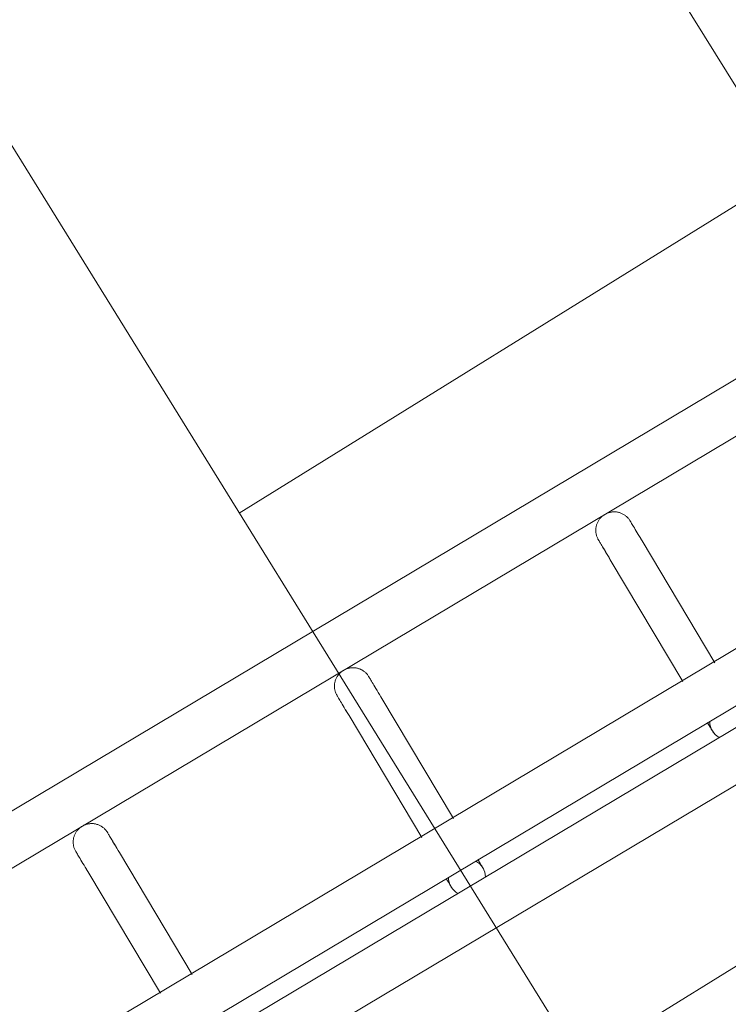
# Model space of a CAD drawing. Header units: metres. Extents: x 127444 to 127966, y 464485 to 464708.
# Tile 279 of 425: x 127923.043 to 127923.158, y 464649.442 to 464649.602. Entities that reach past the tile are written whole.
import ezdxf

# ---------------------------------------------------------------- set-up
doc = ezdxf.new("R2010")
doc.units = ezdxf.units.M
for name, color, linetype, lineweight in [('A-FLOR-HRAL', 11, 'Continuous', 9), ('B-WE-VH-VERHARDING_BETONSTRAATSTEEN-A-200', 8, 'Continuous', 9), ('S-BEAM', 12, 'Continuous', 9)]:
    doc.layers.add(name, color=color, linetype=linetype, lineweight=lineweight)

# ---------------------------------------------------------------- blocks, each defined once
blk = doc.blocks.new('34_22_B_BNP_Hekwerk_Integra_Schuin - Integra_Schuin_1000-4876941--2_00_00')
at = {"layer": 'A-FLOR-HRAL'}
for p, q in [((2736.98, 47.13), (-1956.09, 47.13)), ((-1956.09, 39.13), (2736.98, 39.13)), ((2736.97, 9.5), (-1956.09, 9.5)), ((-1956.09, 1.5), (2736.97, 1.5)), ((2736.97, -1.5), (-1956.09, -1.5)), ((-1956.09, -9.5), (2736.97, -9.5))]:
    blk.add_line(p, q, dxfattribs=at)
at = {"layer": 'S-BEAM'}
for p, q in [((-1347.02, 32.34), (-1347.02, 9.31)), ((-1347.02, 32.34), (-1347.02, 9.31)), ((-1347.02, 32.34), (-1347.02, 9.31)), ((-1347.02, 32.34), (-1347.02, 9.32)), ((-1341.02, 9.31), (-1341.02, 32.34)), ((-1341.02, 9.31), (-1341.02, 32.34)), ((-1341.02, 9.31), (-1341.02, 32.34)), ((-1341.02, 9.32), (-1341.02, 32.34)), ((-1297.62, 32.34), (-1297.62, 9.31)), ((-1297.62, 32.34), (-1297.62, 9.31)), ((-1297.62, 32.34), (-1297.62, 9.31)), ((-1297.62, 32.34), (-1297.62, 9.31)), ((-1291.62, 9.31), (-1291.62, 32.34)), ((-1291.62, 9.31), (-1291.62, 32.34)), ((-1291.62, 9.31), (-1291.62, 32.34)), ((-1291.62, 9.31), (-1291.62, 32.34)), ((-1248.22, 32.34), (-1248.22, 9.3)), ((-1248.22, 32.34), (-1248.22, 9.3)), ((-1248.22, 32.34), (-1248.22, 9.3)), ((-1248.22, 32.34), (-1248.22, 9.31)), ((-1242.22, 9.3), (-1242.22, 32.34)), ((-1242.22, 9.3), (-1242.22, 32.34)), ((-1242.22, 9.3), (-1242.22, 32.34)), ((-1242.22, 9.31), (-1242.22, 32.34))]:
    blk.add_line(p, q, dxfattribs=at)
at = {"layer": 'S-BEAM', "flags": 128}
for points in [[(-1347.02, 36.13), (-1347.02, 36.25), (-1347.01, 36.36), (-1347, 36.48), (-1346.98, 36.6), (-1346.96, 36.72), (-1346.94, 36.84), (-1346.91, 36.95), (-1346.87, 37.07), (-1346.83, 37.18), (-1346.79, 37.29), (-1346.74, 37.4), (-1346.68, 37.51), (-1346.63, 37.62), (-1346.56, 37.72), (-1346.5, 37.82), (-1346.43, 37.92), (-1346.35, 38.01), (-1346.28, 38.1), (-1346.2, 38.19), (-1346.11, 38.28), (-1346.02, 38.36), (-1345.93, 38.44), (-1345.84, 38.51), (-1345.74, 38.58), (-1345.64, 38.65), (-1345.54, 38.71), (-1345.44, 38.77), (-1345.33, 38.83), (-1345.22, 38.88), (-1345.11, 38.92), (-1345, 38.96), (-1344.88, 39), (-1344.77, 39.03), (-1344.65, 39.06), (-1344.53, 39.08), (-1344.41, 39.1), (-1344.29, 39.11), (-1344.17, 39.12), (-1344.05, 39.12), (-1343.93, 39.12), (-1343.81, 39.12), (-1343.7, 39.11), (-1343.58, 39.09), (-1343.46, 39.07), (-1343.34, 39.05), (-1343.22, 39.02), (-1343.11, 38.98), (-1343, 38.94), (-1342.88, 38.9), (-1342.77, 38.85), (-1342.67, 38.8), (-1342.56, 38.74), (-1342.46, 38.68), (-1342.36, 38.62), (-1342.26, 38.55), (-1342.16, 38.48), (-1342.07, 38.4), (-1341.98, 38.32), (-1341.89, 38.24), (-1341.81, 38.15), (-1341.73, 38.06), (-1341.66, 37.97), (-1341.58, 37.87), (-1341.52, 37.77), (-1341.45, 37.67), (-1341.39, 37.57), (-1341.34, 37.46), (-1341.28, 37.35), (-1341.24, 37.24), (-1341.2, 37.13), (-1341.16, 37.02), (-1341.12, 36.9), (-1341.1, 36.78), (-1341.07, 36.67), (-1341.05, 36.55), (-1341.04, 36.43), (-1341.03, 36.31), (-1341.02, 36.19), (-1341.02, 36.13)], [(-1346.98, 36.6), (-1346.96, 36.72), (-1346.94, 36.84), (-1346.91, 36.95), (-1346.87, 37.07), (-1346.83, 37.18), (-1346.79, 37.29), (-1346.74, 37.4), (-1346.68, 37.51), (-1346.63, 37.62), (-1346.56, 37.72), (-1346.5, 37.82), (-1346.43, 37.92), (-1346.35, 38.01), (-1346.28, 38.1), (-1346.2, 38.19), (-1346.11, 38.28), (-1346.02, 38.36), (-1345.93, 38.44), (-1345.84, 38.51), (-1345.74, 38.58), (-1345.64, 38.65), (-1345.54, 38.71), (-1345.44, 38.77), (-1345.33, 38.83), (-1345.22, 38.88), (-1345.11, 38.92), (-1345, 38.96), (-1344.88, 39), (-1344.77, 39.03), (-1344.65, 39.06), (-1344.53, 39.08), (-1344.41, 39.1), (-1344.29, 39.11), (-1344.17, 39.12), (-1344.05, 39.12), (-1343.93, 39.12), (-1343.81, 39.12), (-1343.7, 39.11), (-1343.58, 39.09), (-1343.46, 39.07), (-1343.34, 39.05), (-1343.22, 39.02), (-1343.11, 38.98), (-1343, 38.94), (-1342.88, 38.9), (-1342.77, 38.85), (-1342.67, 38.8), (-1342.56, 38.74), (-1342.46, 38.68), (-1342.36, 38.62), (-1342.26, 38.55), (-1342.16, 38.48), (-1342.07, 38.4), (-1341.98, 38.32), (-1341.89, 38.24), (-1341.81, 38.15), (-1341.73, 38.06), (-1341.66, 37.97), (-1341.58, 37.87), (-1341.52, 37.77), (-1341.45, 37.67), (-1341.39, 37.57), (-1341.34, 37.46), (-1341.28, 37.35), (-1341.24, 37.24), (-1341.2, 37.13), (-1341.16, 37.02), (-1341.12, 36.9), (-1341.1, 36.78), (-1341.07, 36.67), (-1341.05, 36.55), (-1341.04, 36.43), (-1341.03, 36.31), (-1341.02, 36.19), (-1341.02, 36.13)], [(-1297.62, 36.13), (-1297.62, 36.25), (-1297.61, 36.36), (-1297.6, 36.48), (-1297.58, 36.6), (-1297.56, 36.72), (-1297.54, 36.84), (-1297.51, 36.95), (-1297.47, 37.07), (-1297.43, 37.18), (-1297.39, 37.29), (-1297.34, 37.4), (-1297.28, 37.51), (-1297.23, 37.62), (-1297.16, 37.72), (-1297.1, 37.82), (-1297.03, 37.92), (-1296.96, 38.01), (-1296.88, 38.1), (-1296.8, 38.19), (-1296.71, 38.28), (-1296.63, 38.36), (-1296.53, 38.44), (-1296.44, 38.51), (-1296.34, 38.58), (-1296.24, 38.65), (-1296.14, 38.71), (-1296.04, 38.77), (-1295.93, 38.83), (-1295.82, 38.88), (-1295.71, 38.92), (-1295.6, 38.96)], [(-1297.58, 36.6), (-1297.56, 36.72), (-1297.54, 36.84), (-1297.51, 36.95), (-1297.47, 37.07), (-1297.43, 37.18), (-1297.39, 37.29), (-1297.34, 37.4), (-1297.28, 37.51), (-1297.23, 37.62), (-1297.16, 37.72), (-1297.1, 37.82), (-1297.03, 37.92), (-1296.96, 38.01), (-1296.88, 38.1), (-1296.8, 38.19), (-1296.71, 38.28), (-1296.63, 38.36), (-1296.53, 38.44), (-1296.44, 38.51), (-1296.34, 38.58), (-1296.24, 38.65), (-1296.14, 38.71), (-1296.04, 38.77), (-1295.93, 38.83), (-1295.82, 38.88), (-1295.71, 38.92), (-1295.6, 38.96)], [(-1295.6, 38.96), (-1295.48, 39), (-1295.37, 39.03), (-1295.25, 39.06), (-1295.13, 39.08), (-1295.01, 39.1), (-1294.89, 39.11), (-1294.78, 39.12), (-1294.66, 39.12), (-1294.54, 39.12), (-1294.42, 39.12), (-1294.3, 39.11), (-1294.18, 39.09), (-1294.06, 39.07), (-1293.94, 39.05), (-1293.82, 39.02), (-1293.71, 38.98), (-1293.6, 38.94), (-1293.48, 38.9), (-1293.37, 38.85), (-1293.27, 38.8), (-1293.16, 38.74), (-1293.06, 38.68), (-1292.96, 38.62), (-1292.86, 38.55), (-1292.76, 38.48), (-1292.67, 38.4), (-1292.58, 38.32), (-1292.49, 38.24), (-1292.41, 38.15), (-1292.33, 38.06), (-1292.26, 37.97), (-1292.18, 37.87), (-1292.12, 37.77), (-1292.05, 37.67), (-1291.99, 37.57), (-1291.94, 37.46), (-1291.89, 37.35), (-1291.84, 37.24), (-1291.8, 37.13), (-1291.76, 37.02), (-1291.72, 36.9), (-1291.7, 36.78), (-1291.67, 36.67), (-1291.65, 36.55), (-1291.64, 36.43), (-1291.63, 36.31), (-1291.62, 36.19), (-1291.62, 36.13)], [(-1295.6, 38.96), (-1295.48, 39), (-1295.37, 39.03), (-1295.25, 39.06), (-1295.13, 39.08), (-1295.01, 39.1), (-1294.89, 39.11), (-1294.78, 39.12), (-1294.66, 39.12), (-1294.54, 39.12), (-1294.42, 39.12), (-1294.3, 39.11), (-1294.18, 39.09), (-1294.06, 39.07), (-1293.94, 39.05), (-1293.82, 39.02), (-1293.71, 38.98), (-1293.6, 38.94), (-1293.48, 38.9), (-1293.37, 38.85), (-1293.27, 38.8), (-1293.16, 38.74), (-1293.06, 38.68), (-1292.96, 38.62), (-1292.86, 38.55), (-1292.76, 38.48), (-1292.67, 38.4), (-1292.58, 38.32), (-1292.49, 38.24), (-1292.41, 38.15), (-1292.33, 38.06), (-1292.26, 37.97), (-1292.18, 37.87), (-1292.12, 37.77), (-1292.05, 37.67), (-1291.99, 37.57), (-1291.94, 37.46), (-1291.89, 37.35), (-1291.84, 37.24), (-1291.8, 37.13), (-1291.76, 37.02), (-1291.72, 36.9), (-1291.7, 36.78), (-1291.67, 36.67), (-1291.65, 36.55), (-1291.64, 36.43), (-1291.63, 36.31), (-1291.62, 36.19), (-1291.62, 36.13)], [(-1248.22, 36.13), (-1248.22, 36.25), (-1248.21, 36.36), (-1248.2, 36.48), (-1248.18, 36.6), (-1248.16, 36.72), (-1248.14, 36.84), (-1248.11, 36.95), (-1248.07, 37.07), (-1248.03, 37.18), (-1247.99, 37.29), (-1247.94, 37.4), (-1247.88, 37.51), (-1247.83, 37.62), (-1247.77, 37.72), (-1247.7, 37.82), (-1247.63, 37.92), (-1247.56, 38.01), (-1247.48, 38.1), (-1247.4, 38.19), (-1247.31, 38.28), (-1247.23, 38.36), (-1247.13, 38.44), (-1247.04, 38.51), (-1246.94, 38.58), (-1246.84, 38.65), (-1246.74, 38.71), (-1246.64, 38.77), (-1246.53, 38.83), (-1246.42, 38.88), (-1246.31, 38.92), (-1246.2, 38.96), (-1246.08, 39), (-1245.97, 39.03), (-1245.85, 39.06), (-1245.73, 39.08), (-1245.61, 39.1), (-1245.5, 39.11), (-1245.38, 39.12), (-1245.26, 39.12), (-1245.14, 39.12), (-1245.02, 39.12), (-1244.9, 39.11), (-1244.78, 39.09), (-1244.66, 39.07), (-1244.54, 39.05), (-1244.43, 39.02), (-1244.31, 38.98), (-1244.2, 38.94), (-1244.08, 38.9), (-1243.97, 38.85), (-1243.87, 38.8), (-1243.76, 38.74), (-1243.66, 38.68), (-1243.56, 38.62), (-1243.46, 38.55), (-1243.36, 38.48), (-1243.27, 38.4), (-1243.18, 38.32), (-1243.09, 38.24), (-1243.01, 38.15), (-1242.93, 38.06), (-1242.86, 37.97), (-1242.78, 37.87), (-1242.72, 37.77), (-1242.65, 37.67), (-1242.59, 37.57), (-1242.54, 37.46), (-1242.49, 37.35), (-1242.44, 37.24), (-1242.4, 37.13), (-1242.36, 37.02), (-1242.33, 36.9), (-1242.3, 36.78), (-1242.27, 36.67), (-1242.25, 36.55), (-1242.24, 36.43), (-1242.23, 36.31), (-1242.22, 36.19), (-1242.22, 36.13)], [(-1248.18, 36.6), (-1248.16, 36.72), (-1248.14, 36.84), (-1248.11, 36.95), (-1248.07, 37.07), (-1248.03, 37.18), (-1247.99, 37.29), (-1247.94, 37.4), (-1247.88, 37.51), (-1247.83, 37.62), (-1247.77, 37.72), (-1247.7, 37.82), (-1247.63, 37.92), (-1247.56, 38.01), (-1247.48, 38.1), (-1247.4, 38.19), (-1247.31, 38.28), (-1247.23, 38.36), (-1247.13, 38.44), (-1247.04, 38.51), (-1246.94, 38.58), (-1246.84, 38.65), (-1246.74, 38.71), (-1246.64, 38.77), (-1246.53, 38.83), (-1246.42, 38.88), (-1246.31, 38.92), (-1246.2, 38.96), (-1246.08, 39), (-1245.97, 39.03), (-1245.85, 39.06), (-1245.73, 39.08), (-1245.61, 39.1), (-1245.5, 39.11), (-1245.38, 39.12), (-1245.26, 39.12), (-1245.14, 39.12), (-1245.02, 39.12), (-1244.9, 39.11), (-1244.78, 39.09), (-1244.66, 39.07), (-1244.54, 39.05), (-1244.43, 39.02), (-1244.31, 38.98), (-1244.2, 38.94), (-1244.08, 38.9), (-1243.97, 38.85), (-1243.87, 38.8), (-1243.76, 38.74), (-1243.66, 38.68), (-1243.56, 38.62), (-1243.46, 38.55), (-1243.36, 38.48), (-1243.27, 38.4), (-1243.18, 38.32), (-1243.09, 38.24), (-1243.01, 38.15), (-1242.93, 38.06), (-1242.86, 37.97), (-1242.78, 37.87), (-1242.72, 37.77), (-1242.65, 37.67), (-1242.59, 37.57), (-1242.54, 37.46), (-1242.49, 37.35), (-1242.44, 37.24), (-1242.4, 37.13), (-1242.36, 37.02), (-1242.33, 36.9), (-1242.3, 36.78), (-1242.27, 36.67), (-1242.25, 36.55), (-1242.24, 36.43), (-1242.23, 36.31), (-1242.22, 36.19), (-1242.22, 36.13)], [(-1347.02, 32.34), (-1347.02, 32.75), (-1347.02, 33.15), (-1347.02, 33.52), (-1347.02, 33.87), (-1347.02, 34.2), (-1347.02, 34.5), (-1347.02, 34.78), (-1347.02, 35.03), (-1347.02, 35.26), (-1347.02, 35.46), (-1347.02, 35.64), (-1347.02, 35.78), (-1347.02, 35.91), (-1347.02, 36), (-1347.02, 36.07), (-1347.02, 36.11), (-1347.02, 36.13)], [(-1347.02, 36.13), (-1347.02, 36.11), (-1347.02, 36.07), (-1347.02, 36), (-1347.02, 35.91), (-1347.02, 35.79), (-1347.02, 35.64), (-1347.02, 35.46), (-1347.02, 35.26), (-1347.02, 35.04), (-1347.02, 34.78), (-1347.02, 34.51), (-1347.02, 34.2), (-1347.02, 33.88), (-1347.02, 33.53), (-1347.02, 33.16), (-1347.02, 32.76), (-1347.02, 32.34), (-1347.02, 32.34)], [(-1341.02, 32.34), (-1341.02, 32.75), (-1341.02, 33.15), (-1341.02, 33.52), (-1341.02, 33.87), (-1341.02, 34.2), (-1341.02, 34.5), (-1341.02, 34.78), (-1341.02, 35.03), (-1341.02, 35.26), (-1341.02, 35.46), (-1341.02, 35.64), (-1341.02, 35.78), (-1341.02, 35.91), (-1341.02, 36), (-1341.02, 36.07), (-1341.02, 36.11), (-1341.02, 36.13)], [(-1341.02, 36.13), (-1341.02, 36.11), (-1341.02, 36.07), (-1341.02, 36), (-1341.02, 35.91), (-1341.02, 35.79), (-1341.02, 35.64), (-1341.02, 35.46), (-1341.02, 35.26), (-1341.02, 35.04), (-1341.02, 34.78), (-1341.02, 34.51), (-1341.02, 34.2), (-1341.02, 33.88), (-1341.02, 33.53), (-1341.02, 33.16), (-1341.02, 32.76), (-1341.02, 32.34), (-1341.02, 32.34)], [(-1341.02, 33.52), (-1341.02, 33.87), (-1341.02, 34.2), (-1341.02, 34.5), (-1341.02, 34.78), (-1341.02, 35.03), (-1341.02, 35.26), (-1341.02, 35.46), (-1341.02, 35.64), (-1341.02, 35.78), (-1341.02, 35.91), (-1341.02, 36), (-1341.02, 36.07), (-1341.02, 36.11), (-1341.02, 36.13)], [(-1341.02, 36.13), (-1341.02, 36.11), (-1341.02, 36.07), (-1341.02, 36), (-1341.02, 35.91), (-1341.02, 35.79), (-1341.02, 35.64), (-1341.02, 35.46), (-1341.02, 35.26), (-1341.02, 35.04), (-1341.02, 34.78), (-1341.02, 34.51), (-1341.02, 34.2), (-1341.02, 33.88), (-1341.02, 33.53)], [(-1297.62, 32.34), (-1297.62, 32.75), (-1297.62, 33.15), (-1297.62, 33.52), (-1297.62, 33.87), (-1297.62, 34.2), (-1297.62, 34.5), (-1297.62, 34.78), (-1297.62, 35.03), (-1297.62, 35.26), (-1297.62, 35.46), (-1297.62, 35.64), (-1297.62, 35.78), (-1297.62, 35.91), (-1297.62, 36), (-1297.62, 36.07), (-1297.62, 36.11), (-1297.62, 36.13)], [(-1297.62, 36.13), (-1297.62, 36.11), (-1297.62, 36.07), (-1297.62, 36), (-1297.62, 35.91), (-1297.62, 35.79), (-1297.62, 35.64), (-1297.62, 35.46), (-1297.62, 35.26), (-1297.62, 35.04), (-1297.62, 34.78), (-1297.62, 34.51), (-1297.62, 34.2), (-1297.62, 33.88), (-1297.62, 33.53), (-1297.62, 33.16), (-1297.62, 32.76), (-1297.62, 32.34), (-1297.62, 32.34)], [(-1291.62, 32.34), (-1291.62, 32.75), (-1291.62, 33.15), (-1291.62, 33.52), (-1291.62, 33.87), (-1291.62, 34.2), (-1291.62, 34.5), (-1291.62, 34.78), (-1291.62, 35.03), (-1291.62, 35.26), (-1291.62, 35.46), (-1291.62, 35.64), (-1291.62, 35.78), (-1291.62, 35.91), (-1291.62, 36), (-1291.62, 36.07), (-1291.62, 36.11), (-1291.62, 36.13)], [(-1291.62, 36.13), (-1291.62, 36.11), (-1291.62, 36.07), (-1291.62, 36), (-1291.62, 35.91), (-1291.62, 35.79), (-1291.62, 35.64), (-1291.62, 35.46), (-1291.62, 35.26), (-1291.62, 35.04), (-1291.62, 34.78), (-1291.62, 34.51), (-1291.62, 34.2), (-1291.62, 33.88), (-1291.62, 33.53), (-1291.62, 33.16), (-1291.62, 32.76), (-1291.62, 32.34), (-1291.62, 32.34)], [(-1291.62, 33.52), (-1291.62, 33.87), (-1291.62, 34.2), (-1291.62, 34.5), (-1291.62, 34.78), (-1291.62, 35.03), (-1291.62, 35.26), (-1291.62, 35.46), (-1291.62, 35.64), (-1291.62, 35.78), (-1291.62, 35.91), (-1291.62, 36), (-1291.62, 36.07), (-1291.62, 36.11), (-1291.62, 36.13)], [(-1291.62, 36.13), (-1291.62, 36.11), (-1291.62, 36.07), (-1291.62, 36), (-1291.62, 35.91), (-1291.62, 35.79), (-1291.62, 35.64), (-1291.62, 35.46), (-1291.62, 35.26), (-1291.62, 35.04), (-1291.62, 34.78), (-1291.62, 34.51), (-1291.62, 34.2), (-1291.62, 33.88), (-1291.62, 33.53)], [(-1248.22, 32.34), (-1248.22, 32.75), (-1248.22, 33.15), (-1248.22, 33.52), (-1248.22, 33.87), (-1248.22, 34.2), (-1248.22, 34.5), (-1248.22, 34.78), (-1248.22, 35.03), (-1248.22, 35.26), (-1248.22, 35.46), (-1248.22, 35.64), (-1248.22, 35.78), (-1248.22, 35.91), (-1248.22, 36), (-1248.22, 36.07), (-1248.22, 36.11), (-1248.22, 36.13)], [(-1248.22, 36.13), (-1248.22, 36.11), (-1248.22, 36.07), (-1248.22, 36), (-1248.22, 35.91), (-1248.22, 35.79), (-1248.22, 35.64), (-1248.22, 35.46), (-1248.22, 35.26), (-1248.22, 35.04), (-1248.22, 34.78), (-1248.22, 34.51), (-1248.22, 34.2), (-1248.22, 33.88), (-1248.22, 33.53), (-1248.22, 33.16), (-1248.22, 32.76), (-1248.22, 32.34), (-1248.22, 32.34)], [(-1242.22, 32.34), (-1242.22, 32.75), (-1242.22, 33.15), (-1242.22, 33.52), (-1242.22, 33.87), (-1242.22, 34.2), (-1242.22, 34.5), (-1242.22, 34.78), (-1242.22, 35.03), (-1242.22, 35.26), (-1242.22, 35.46), (-1242.22, 35.64), (-1242.22, 35.78), (-1242.22, 35.91), (-1242.22, 36), (-1242.22, 36.07), (-1242.22, 36.11), (-1242.22, 36.13)], [(-1242.22, 36.13), (-1242.22, 36.11), (-1242.22, 36.07), (-1242.22, 36), (-1242.22, 35.91), (-1242.22, 35.79), (-1242.22, 35.64), (-1242.22, 35.46), (-1242.22, 35.26), (-1242.22, 35.04), (-1242.22, 34.78), (-1242.22, 34.51), (-1242.22, 34.2), (-1242.22, 33.88), (-1242.22, 33.53), (-1242.22, 33.16), (-1242.22, 32.76), (-1242.22, 32.34), (-1242.22, 32.34)], [(-1242.22, 33.52), (-1242.22, 33.87), (-1242.22, 34.2), (-1242.22, 34.5), (-1242.22, 34.78), (-1242.22, 35.03), (-1242.22, 35.26), (-1242.22, 35.46), (-1242.22, 35.64), (-1242.22, 35.78), (-1242.22, 35.91), (-1242.22, 36), (-1242.22, 36.07), (-1242.22, 36.11), (-1242.22, 36.13)], [(-1242.22, 36.13), (-1242.22, 36.11), (-1242.22, 36.07), (-1242.22, 36), (-1242.22, 35.91), (-1242.22, 35.79), (-1242.22, 35.64), (-1242.22, 35.46), (-1242.22, 35.26), (-1242.22, 35.04), (-1242.22, 34.78), (-1242.22, 34.51), (-1242.22, 34.2), (-1242.22, 33.88), (-1242.22, 33.53)], [(-1347.02, 32.34), (-1347.02, 32.75), (-1347.02, 33.15), (-1347.02, 33.52), (-1347.02, 33.87), (-1347.02, 34.2)], [(-1347.02, 34.2), (-1347.02, 33.88), (-1347.02, 33.53), (-1347.02, 33.16), (-1347.02, 32.76), (-1347.02, 32.34), (-1347.02, 32.34)], [(-1297.62, 32.34), (-1297.62, 32.75), (-1297.62, 33.15), (-1297.62, 33.52), (-1297.62, 33.87), (-1297.62, 34.2)], [(-1297.62, 34.2), (-1297.62, 33.88), (-1297.62, 33.53), (-1297.62, 33.16), (-1297.62, 32.76), (-1297.62, 32.34), (-1297.62, 32.34)], [(-1248.22, 32.34), (-1248.22, 32.75), (-1248.22, 33.15), (-1248.22, 33.52), (-1248.22, 33.87), (-1248.22, 34.2)], [(-1248.22, 34.2), (-1248.22, 33.88), (-1248.22, 33.53), (-1248.22, 33.16), (-1248.22, 32.76), (-1248.22, 32.34), (-1248.22, 32.34)], [(-1297.62, 1.58), (-1297.62, 1.38), (-1297.62, 1.19), (-1297.62, 1.02), (-1297.62, 0.86), (-1297.62, 0.71), (-1297.62, 0.58), (-1297.62, 0.46), (-1297.62, 0.35), (-1297.62, 0.26), (-1297.62, 0.18), (-1297.62, 0.12), (-1297.62, 0.07), (-1297.62, 0.03), (-1297.62, 0.01), (-1297.62, 0)], [(-1297.62, 1.58), (-1297.62, 1.38), (-1297.62, 1.19), (-1297.62, 1.02), (-1297.62, 0.86), (-1297.62, 0.71), (-1297.62, 0.58), (-1297.62, 0.46), (-1297.62, 0.35), (-1297.62, 0.26), (-1297.62, 0.18), (-1297.62, 0.12), (-1297.62, 0.07), (-1297.62, 0.03), (-1297.62, 0.01), (-1297.62, 0)], [(-1297.62, 0), (-1297.62, 0.01), (-1297.62, 0.03), (-1297.62, 0.06), (-1297.62, 0.11), (-1297.62, 0.18), (-1297.62, 0.26), (-1297.62, 0.35), (-1297.62, 0.46), (-1297.62, 0.58), (-1297.62, 0.71), (-1297.62, 0.86), (-1297.62, 1.02), (-1297.62, 1.19), (-1297.62, 1.37), (-1297.62, 1.57)], [(-1297.62, 0), (-1297.62, 0.01), (-1297.62, 0.03), (-1297.62, 0.06), (-1297.62, 0.11), (-1297.62, 0.18), (-1297.62, 0.26), (-1297.62, 0.35), (-1297.62, 0.46), (-1297.62, 0.58), (-1297.62, 0.71), (-1297.62, 0.86), (-1297.62, 1.02), (-1297.62, 1.19), (-1297.62, 1.37), (-1297.62, 1.57)], [(-1297.57, -0.54), (-1297.59, -0.42), (-1297.61, -0.3), (-1297.62, -0.18), (-1297.62, -0.06), (-1297.62, 0)], [(-1297.57, -0.54), (-1297.59, -0.42), (-1297.61, -0.3), (-1297.62, -0.18), (-1297.62, -0.06), (-1297.62, 0)], [(-1291.62, 0), (-1291.63, -0.12), (-1291.63, -0.24), (-1291.64, -0.36), (-1291.66, -0.48), (-1291.68, -0.6)], [(-1291.62, 0), (-1291.63, -0.12), (-1291.63, -0.24), (-1291.64, -0.36), (-1291.66, -0.48), (-1291.68, -0.6)], [(-1291.62, 1.58), (-1291.62, 1.38), (-1291.62, 1.19), (-1291.62, 1.02), (-1291.62, 0.86), (-1291.62, 0.71), (-1291.62, 0.58), (-1291.62, 0.46), (-1291.62, 0.35), (-1291.62, 0.26), (-1291.62, 0.18), (-1291.62, 0.12), (-1291.62, 0.07), (-1291.62, 0.03), (-1291.62, 0.01), (-1291.62, 0)], [(-1291.62, 1.58), (-1291.62, 1.38), (-1291.62, 1.19), (-1291.62, 1.02), (-1291.62, 0.86), (-1291.62, 0.71), (-1291.62, 0.58), (-1291.62, 0.46), (-1291.62, 0.35), (-1291.62, 0.26), (-1291.62, 0.18), (-1291.62, 0.12), (-1291.62, 0.07), (-1291.62, 0.03), (-1291.62, 0.01), (-1291.62, 0)], [(-1291.62, 0), (-1291.62, 0.01), (-1291.62, 0.03), (-1291.62, 0.06), (-1291.62, 0.11), (-1291.62, 0.18), (-1291.62, 0.26), (-1291.62, 0.35), (-1291.62, 0.46), (-1291.62, 0.58), (-1291.62, 0.71), (-1291.62, 0.86), (-1291.62, 1.02), (-1291.62, 1.19), (-1291.62, 1.37), (-1291.62, 1.57)], [(-1291.62, 0), (-1291.62, 0.01), (-1291.62, 0.03), (-1291.62, 0.06), (-1291.62, 0.11), (-1291.62, 0.18), (-1291.62, 0.26), (-1291.62, 0.35), (-1291.62, 0.46), (-1291.62, 0.58), (-1291.62, 0.71), (-1291.62, 0.86), (-1291.62, 1.02), (-1291.62, 1.19), (-1291.62, 1.37), (-1291.62, 1.57)], [(-1248.22, 1.58), (-1248.22, 1.38), (-1248.22, 1.19), (-1248.22, 1.02), (-1248.22, 0.86), (-1248.22, 0.71), (-1248.22, 0.58), (-1248.22, 0.46), (-1248.22, 0.35), (-1248.22, 0.26), (-1248.22, 0.18), (-1248.22, 0.12), (-1248.22, 0.07), (-1248.22, 0.03), (-1248.22, 0.01), (-1248.22, 0)], [(-1248.22, 1.58), (-1248.22, 1.38), (-1248.22, 1.19), (-1248.22, 1.02), (-1248.22, 0.86), (-1248.22, 0.71), (-1248.22, 0.58), (-1248.22, 0.46), (-1248.22, 0.35), (-1248.22, 0.26), (-1248.22, 0.18), (-1248.22, 0.12), (-1248.22, 0.07), (-1248.22, 0.03), (-1248.22, 0.01), (-1248.22, 0)], [(-1248.22, 0), (-1248.22, 0.01), (-1248.22, 0.03), (-1248.22, 0.06), (-1248.22, 0.11), (-1248.22, 0.18), (-1248.22, 0.26), (-1248.22, 0.35), (-1248.22, 0.46), (-1248.22, 0.58), (-1248.22, 0.71), (-1248.22, 0.86), (-1248.22, 1.02), (-1248.22, 1.19), (-1248.22, 1.37), (-1248.22, 1.57)], [(-1248.22, 0), (-1248.22, 0.01), (-1248.22, 0.03), (-1248.22, 0.06), (-1248.22, 0.11), (-1248.22, 0.18), (-1248.22, 0.26), (-1248.22, 0.35), (-1248.22, 0.46), (-1248.22, 0.58), (-1248.22, 0.71), (-1248.22, 0.86), (-1248.22, 1.02), (-1248.22, 1.19), (-1248.22, 1.37), (-1248.22, 1.57)], [(-1248.17, -0.54), (-1248.19, -0.42), (-1248.21, -0.3), (-1248.22, -0.18), (-1248.22, -0.06), (-1248.22, 0)], [(-1248.17, -0.54), (-1248.19, -0.42), (-1248.21, -0.3), (-1248.22, -0.18), (-1248.22, -0.06), (-1248.22, 0)], [(-1297.19, -1.55), (-1297.25, -1.44), (-1297.31, -1.34), (-1297.36, -1.23)], [(-1297.19, -1.55), (-1297.25, -1.44), (-1297.31, -1.34), (-1297.36, -1.23)], [(-1247.79, -1.55), (-1247.85, -1.44), (-1247.91, -1.34), (-1247.96, -1.23)], [(-1247.79, -1.55), (-1247.85, -1.44), (-1247.91, -1.34), (-1247.96, -1.23)]]:
    blk.add_lwpolyline(points, dxfattribs=at)
at = {"layer": 'S-BEAM'}
for centre, start, end in [((-1294.62, 0), 150, 180), ((-1294.62, 0), 165, 180), ((-1294.62, 0), 180, 210), ((-1294.62, 0), 180, 195), ((-1294.62, 0), 0, 30), ((-1294.62, 0), 330, 0), ((-1294.62, 0), 0, 15), ((-1294.62, 0), 345, 0), ((-1245.22, 0), 150, 180), ((-1245.22, 0), 165, 180), ((-1245.22, 0), 180, 210), ((-1245.22, 0), 180, 195)]:
    blk.add_arc(centre, 3, start, end, dxfattribs=at)

msp = doc.modelspace()

# ---------------------------------------------------------------- hatches: boundary and pattern name
at = {"layer": 'B-WE-VH-VERHARDING_BETONSTRAATSTEEN-A-200'}
h = msp.add_hatch(dxfattribs=at)
h.set_pattern_fill('AVH-BSS_KEIFORMAAT_ELLEBOOG-SO', color=256, angle=1, pattern_type=2)
h.set_pattern_definition([(31.81611, (127908.58607, 464613.06392), (0.03386772, 0.14457862), [0.315, -0.105]), (301.81611, (127908.47536, 464613.24236), (0.03386772, 0.14457862), [0.315, -0.105])])
h.paths.add_polyline_path([(127940.57923, 464651.66311), (127937.65926, 464649.92134), (127938.01786, 464649.32017), (127940.93783, 464651.06194)], flags=16)
h.paths.add_polyline_path([(127944.2228, 464653.02142), (127943.8642, 464653.62259), (127940.94423, 464651.88083), (127941.30283, 464651.27966)], flags=16)
edge = h.paths.add_edge_path(flags=16)
edge.add_arc((127917.88105, 464700.47107), 0.4, 30.8149, 210.8149)
edge.add_line((127917.53752, 464700.26616), (127921.37951, 464693.82496))
edge.add_arc((127921.72304, 464694.02987), 0.4, 210.8149, 390.8149)
edge.add_line((127922.06657, 464694.23477), (127918.22458, 464700.67597))
edge = h.paths.add_edge_path()
edge.add_line((127929.24995, 464697.53579), (127928.80329, 464697.26935))
edge.add_line((127928.80329, 464697.26935), (127928.62665, 464697.56548))
edge.add_line((127928.62665, 464697.56548), (127924.41416, 464695.05272))
edge.add_line((127924.41416, 464695.05272), (127919.91876, 464702.589))
edge.add_arc((127922.49521, 464704.12585), 3, 146.6578, 210.81611, ccw=False)
edge.add_line((127919.989, 464705.77476), (127913.63025, 464701.98178))
edge.add_arc((127913.33915, 464701.57526), 0.5, 30.8162, 54.3942, ccw=False)
edge.add_line((127913.76856, 464701.8314), (127919.60859, 464692.04091))
edge.add_arc((127919.17411, 464691.7839), 0.50481, -52.9525, 30.6058, ccw=False)
edge.add_line((127919.47824, 464691.381), (127915.65218, 464689.09885))
edge.add_line((127915.65218, 464689.09885), (127916.2004, 464688.17979))
edge.add_line((127916.2004, 464688.17979), (127915.59923, 464687.82119))
edge.add_line((127915.59923, 464687.82119), (127915.05101, 464688.74026))
edge.add_line((127915.05101, 464688.74026), (127913.20424, 464687.63872))
edge.add_line((127913.20424, 464687.63872), (127914.89256, 464684.76207))
edge.add_line((127914.89256, 464684.76207), (127915.59184, 464684.79392))
edge.add_line((127915.59184, 464684.79392), (127915.63332, 464683.88302))
edge.add_line((127915.63332, 464683.88302), (127917.341, 464684.90122))
edge.add_line((127917.341, 464684.90122), (127916.77749, 464685.84591))
edge.add_line((127916.77749, 464685.84591), (127917.37866, 464686.20451))
edge.add_line((127917.37866, 464686.20451), (127918.50568, 464684.31512))
edge.add_line((127918.50568, 464684.31512), (127917.90451, 464683.95652))
edge.add_line((127917.90451, 464683.95652), (127919.08277, 464681.98124))
edge.add_line((127919.08277, 464681.98124), (127919.68394, 464682.33984))
edge.add_line((127919.68394, 464682.33984), (127921.4257, 464679.41987))
edge.add_line((127921.4257, 464679.41987), (127920.82453, 464679.06127))
edge.add_line((127920.82453, 464679.06127), (127922.00279, 464677.08599))
edge.add_line((127922.00279, 464677.08599), (127922.60396, 464677.44459))
edge.add_line((127922.60396, 464677.44459), (127923.73098, 464675.5552))
edge.add_line((127923.73098, 464675.5552), (127923.12981, 464675.1966))
edge.add_line((127923.12981, 464675.1966), (127924.61544, 464672.70603))
edge.add_line((127924.61544, 464672.70603), (127925.21661, 464673.06463))
edge.add_line((127925.21661, 464673.06463), (127926.34363, 464671.17523))
edge.add_line((127926.34363, 464671.17523), (127927.82926, 464668.68467))
edge.add_line((127927.82926, 464668.68467), (127928.95628, 464666.79527))
edge.add_line((127928.95628, 464666.79527), (127930.44191, 464664.30471))
edge.add_line((127930.44191, 464664.30471), (127931.56893, 464662.41531))
edge.add_line((127931.56893, 464662.41531), (127930.96776, 464662.05671))
edge.add_line((127930.96776, 464662.05671), (127932.45339, 464659.56615))
edge.add_line((127932.45339, 464659.56615), (127933.05456, 464659.92475))
edge.add_line((127933.05456, 464659.92475), (127934.18159, 464658.03535))
edge.add_line((127934.18159, 464658.03535), (127933.58041, 464657.67675))
edge.add_line((127933.58041, 464657.67675), (127933.90059, 464657.13999))
edge.add_line((127933.90059, 464657.13999), (127935.47222, 464658.07747))
edge.add_line((127935.47222, 464658.07747), (127936.59925, 464656.18808))
edge.add_line((127936.59925, 464656.18808), (127934.70986, 464655.06105))
edge.add_line((127934.70986, 464655.06105), (127933.96704, 464656.30634))
edge.add_line((127933.96704, 464656.30634), (127931.26177, 464654.69264))
edge.add_line((127931.26177, 464654.69264), (127931.62037, 464654.09147))
edge.add_line((127931.62037, 464654.09147), (127931.0192, 464653.73287))
edge.add_line((127931.0192, 464653.73287), (127930.66068, 464654.33409))
edge.add_line((127930.66068, 464654.33409), (127926.95213, 464652.12194))
edge.add_line((127926.95213, 464652.12194), (127930.18506, 464645.46298))
edge.add_line((127930.18506, 464645.46298), (127936.19927, 464649.05046))
edge.add_line((127936.19927, 464649.05046), (127936.55787, 464648.44929))
edge.add_line((127936.55787, 464648.44929), (127921.0133, 464639.17694))
edge.add_line((127921.0133, 464639.17694), (127920.84681, 464639.45605))
edge.add_line((127920.84681, 464639.45605), (127918.35625, 464637.97043))
edge.add_line((127918.35625, 464637.97043), (127918.90695, 464637.0472))
edge.add_line((127918.90695, 464637.0472), (127917.01756, 464635.92018))
edge.add_line((127917.01756, 464635.92018), (127916.46685, 464636.8434))
edge.add_line((127916.46685, 464636.8434), (127913.97628, 464635.35778))
edge.add_line((127913.97628, 464635.35778), (127914.14278, 464635.07866))
edge.add_line((127914.14278, 464635.07866), (127912.25338, 464633.95164))
edge.add_line((127912.25338, 464633.95164), (127915.11458, 464629.155))
edge.add_line((127915.11458, 464629.155), (127902.72187, 464621.76273))
edge.add_line((127902.72187, 464621.76273), (127903.5901, 464620.30719))
edge.add_line((127903.5901, 464620.30719), (127904.08821, 464620.60432))
edge.add_line((127904.08821, 464620.60432), (127904.44681, 464620.00315))
edge.add_line((127904.44681, 464620.00315), (127903.9487, 464619.70602))
edge.add_line((127903.9487, 464619.70602), (127905.69046, 464616.78605))
edge.add_line((127905.69046, 464616.78605), (127906.18858, 464617.08317))
edge.add_line((127906.18858, 464617.08317), (127906.54718, 464616.482))
edge.add_line((127906.54718, 464616.482), (127906.04906, 464616.18488))
edge.add_line((127906.04906, 464616.18488), (127907.79083, 464613.2649))
edge.add_line((127907.79083, 464613.2649), (127908.28894, 464613.56203))
edge.add_line((127908.28894, 464613.56203), (127908.58607, 464613.06392))
edge.add_line((127908.58607, 464613.06392), (127911.67781, 464614.90814))
edge.add_line((127911.67781, 464614.90814), (127911.38068, 464615.40625))
edge.add_line((127911.38068, 464615.40625), (127922.07294, 464621.78419))
edge.add_line((127922.07294, 464621.78419), (127922.37006, 464621.28608))
edge.add_line((127922.37006, 464621.28608), (127924.86063, 464622.7717))
edge.add_line((127924.86063, 464622.7717), (127924.5635, 464623.26982))
edge.add_line((127924.5635, 464623.26982), (127926.4529, 464624.39684))
edge.add_line((127926.4529, 464624.39684), (127926.75002, 464623.89873))
edge.add_line((127926.75002, 464623.89873), (127929.24059, 464625.38436))
edge.add_line((127929.24059, 464625.38436), (127928.94347, 464625.88247))
edge.add_line((127928.94347, 464625.88247), (127930.83286, 464627.00949))
edge.add_line((127930.83286, 464627.00949), (127931.12999, 464626.51138))
edge.add_line((127931.12999, 464626.51138), (127933.62055, 464627.99701))
edge.add_line((127933.62055, 464627.99701), (127933.32343, 464628.49512))
edge.add_line((127933.32343, 464628.49512), (127935.21282, 464629.62214))
edge.add_line((127935.21282, 464629.62214), (127935.50995, 464629.12403))
edge.add_line((127935.50995, 464629.12403), (127938.00051, 464630.60966))
edge.add_line((127938.00051, 464630.60966), (127937.96978, 464630.66119))
edge.add_line((127937.96978, 464630.66119), (127938.61389, 464631.0454))
edge.add_line((127938.61389, 464631.0454), (127938.3475, 464631.49198))
edge.add_line((127938.3475, 464631.49198), (127938.94867, 464631.85058))
edge.add_line((127938.94867, 464631.85058), (127939.21506, 464631.404))
edge.add_line((127939.21506, 464631.404), (127942.99385, 464633.65805))
edge.add_line((127942.99385, 464633.65805), (127942.72746, 464634.10463))
edge.add_line((127942.72746, 464634.10463), (127943.32863, 464634.46323))
edge.add_line((127943.32863, 464634.46323), (127943.59502, 464634.01665))
edge.add_line((127943.59502, 464634.01665), (127947.37381, 464636.2707))
edge.add_line((127947.37381, 464636.2707), (127947.10742, 464636.71728))
edge.add_line((127947.10742, 464636.71728), (127947.70859, 464637.07588))
edge.add_line((127947.70859, 464637.07588), (127947.97498, 464636.6293))
edge.add_line((127947.97498, 464636.6293), (127951.75377, 464638.88335))
edge.add_line((127951.75377, 464638.88335), (127951.48738, 464639.32993))
edge.add_line((127951.48738, 464639.32993), (127952.08855, 464639.68853))
edge.add_line((127952.08855, 464639.68853), (127952.35494, 464639.24195))
edge.add_line((127952.35494, 464639.24195), (127956.13373, 464641.496))
edge.add_line((127956.13373, 464641.496), (127955.86734, 464641.94258))
edge.add_line((127955.86734, 464641.94258), (127956.46851, 464642.30118))
edge.add_line((127956.46851, 464642.30118), (127956.7349, 464641.8546))
edge.add_line((127956.7349, 464641.8546), (127960.51369, 464644.10865))
edge.add_line((127960.51369, 464644.10865), (127960.2473, 464644.55523))
edge.add_line((127960.2473, 464644.55523), (127960.69389, 464644.82162))
edge.add_line((127960.69389, 464644.82162), (127959.27999, 464647.19196))
edge.add_line((127959.27999, 464647.19196), (127958.8334, 464646.92557))
edge.add_line((127958.8334, 464646.92557), (127958.47477, 464647.52678))
edge.add_line((127958.47477, 464647.52678), (127958.92142, 464647.79309))
edge.add_line((127958.92142, 464647.79309), (127958.87527, 464647.87041))
edge.add_line((127958.87527, 464647.87041), (127958.83663, 464647.84737))
edge.add_line((127958.83663, 464647.84737), (127958.29873, 464648.74912))
edge.add_line((127958.29873, 464648.74912), (127958.3374, 464648.77219))
edge.add_line((127958.3374, 464648.77219), (127958.29125, 464648.84946))
edge.add_line((127958.29125, 464648.84946), (127957.84469, 464648.58308))
edge.add_line((127957.84469, 464648.58308), (127957.48609, 464649.18425))
edge.add_line((127957.48609, 464649.18425), (127957.93268, 464649.45064))
edge.add_line((127957.93268, 464649.45064), (127955.52494, 464653.48708))
edge.add_line((127955.52494, 464653.48708), (127955.07836, 464653.22069))
edge.add_line((127955.07836, 464653.22069), (127954.71976, 464653.82186))
edge.add_line((127954.71976, 464653.82186), (127955.16635, 464654.08825))
edge.add_line((127955.16635, 464654.08825), (127952.76374, 464658.1161))
edge.add_line((127952.76374, 464658.1161), (127952.31714, 464657.8497))
edge.add_line((127952.31714, 464657.8497), (127951.95854, 464658.45088))
edge.add_line((127951.95854, 464658.45088), (127952.40514, 464658.71727))
edge.add_line((127952.40514, 464658.71727), (127950.1511, 464662.49607))
edge.add_line((127950.1511, 464662.49607), (127949.70449, 464662.22967))
edge.add_line((127949.70449, 464662.22967), (127949.34589, 464662.83084))
edge.add_line((127949.34589, 464662.83084), (127949.79248, 464663.09722))
edge.add_line((127949.79248, 464663.09722), (127947.53848, 464666.87604))
edge.add_line((127947.53848, 464666.87604), (127947.09184, 464666.60963))
edge.add_line((127947.09184, 464666.60963), (127946.73324, 464667.2108))
edge.add_line((127946.73324, 464667.2108), (127947.17983, 464667.47719))
edge.add_line((127947.17983, 464667.47719), (127944.92584, 464671.25601))
edge.add_line((127944.92584, 464671.25601), (127944.47919, 464670.98959))
edge.add_line((127944.47919, 464670.98959), (127944.12059, 464671.59076))
edge.add_line((127944.12059, 464671.59076), (127944.56722, 464671.85717))
edge.add_line((127944.56722, 464671.85717), (127942.31317, 464675.63596))
edge.add_line((127942.31317, 464675.63596), (127941.86654, 464675.36955))
edge.add_line((127941.86654, 464675.36955), (127941.50794, 464675.97072))
edge.add_line((127941.50794, 464675.97072), (127941.9546, 464676.23715))
edge.add_line((127941.9546, 464676.23715), (127939.7005, 464680.01591))
edge.add_line((127939.7005, 464680.01591), (127939.25413, 464679.74965))
edge.add_line((127939.25413, 464679.74965), (127938.89514, 464680.35059))
edge.add_line((127938.89514, 464680.35059), (127939.34202, 464680.61716))
edge.add_line((127939.34202, 464680.61716), (127937.08788, 464684.39589))
edge.add_line((127937.08788, 464684.39589), (127936.64124, 464684.12947))
edge.add_line((127936.64124, 464684.12947), (127936.28264, 464684.73064))
edge.add_line((127936.28264, 464684.73064), (127936.7293, 464684.99708))
edge.add_line((127936.7293, 464684.99708), (127934.47522, 464688.77585))
edge.add_line((127934.47522, 464688.77585), (127934.02859, 464688.50943))
edge.add_line((127934.02859, 464688.50943), (127933.66999, 464689.1106))
edge.add_line((127933.66999, 464689.1106), (127934.11664, 464689.37703))
edge.add_line((127934.11664, 464689.37703), (127931.8626, 464693.15582))
edge.add_line((127931.8626, 464693.15582), (127931.41594, 464692.88939))
edge.add_line((127931.41594, 464692.88939), (127931.05734, 464693.49056))
edge.add_line((127931.05734, 464693.49056), (127931.504, 464693.75699))
edge.add_line((127931.504, 464693.75699), (127929.24995, 464697.53579))
h.paths.add_polyline_path([(127958.14957, 464648.76494), (127958.25263, 464648.82642), (127958.88274, 464647.77007), (127958.77968, 464647.7086)], flags=17)
h = msp.add_hatch(dxfattribs=at)
h.set_pattern_fill('AVH-BSS_KEIFORMAAT_ELLEBOOG-SO', color=256, angle=1, pattern_type=2)
h.set_pattern_definition([(1, (2e-09, 52.72539), (0.103151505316, 0.106816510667), [0.315, -0.105]), (271, (-0.00367, 52.93536), (0.103151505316, 0.106816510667), [0.315, -0.105])])
h.paths.add_polyline_path([(127936.64375, 464648.50051), (127936.28515, 464649.10169), (127925.97936, 464642.95427), (127922.55986, 464648.68687), (127922.86045, 464648.86617), (127922.50185, 464649.46734), (127917.3531, 464646.39611), (127917.30336, 464647.21519), (127916.60409, 464647.18334), (127916.70418, 464644.98562), (127917.40346, 464645.01746), (127917.37714, 464645.59537), (127918.05108, 464645.99738), (127921.47058, 464640.26478), (127920.6547, 464639.77811), (127921.0133, 464639.17694)], flags=17)
h.paths.add_polyline_path([(127906.47784, 464630.50653), (127906.11925, 464631.1077), (127904.22985, 464629.98067), (127904.58845, 464629.3795)], flags=16)
h.paths.add_polyline_path([(127914.14278, 464635.07866), (127913.78418, 464635.67983), (127911.89478, 464634.55281), (127912.25338, 464633.95164)], flags=17)
h.paths.add_polyline_path([(127936.64375, 464648.50051), (127936.28515, 464649.10169), (127925.97936, 464642.95427), (127922.55986, 464648.68687), (127922.86045, 464648.86617), (127922.50185, 464649.46734), (127917.3531, 464646.39611), (127917.30336, 464647.21519), (127916.60409, 464647.18334), (127916.70418, 464644.98562), (127917.40346, 464645.01746), (127917.37714, 464645.59537), (127918.05108, 464645.99738), (127921.47058, 464640.26478), (127920.6547, 464639.77811), (127921.0133, 464639.17694)], flags=17)
edge = h.paths.add_edge_path(flags=16)
edge.add_arc((127906.61302, 464696.42456), 0.40001, 2.991, 182.2395)
edge.add_line((127906.21332, 464696.40893), (127906.72019, 464685.30208))
edge.add_arc((127907.11886, 464685.34036), 0.4005, 185.4842, 359.7384)
edge.add_line((127907.51936, 464685.33853), (127907.01249, 464696.44544))
edge = h.paths.add_edge_path()
edge.add_line((127915.6825, 464667.41804), (127916.38177, 464667.44989))
edge.add_line((127916.38177, 464667.44989), (127916.21855, 464671.03351))
edge.add_line((127916.21855, 464671.03351), (127915.51928, 464671.00166))
edge.add_line((127915.51928, 464671.00166), (127915.41918, 464673.19938))
edge.add_line((127915.41918, 464673.19938), (127916.11846, 464673.23123))
edge.add_line((127916.11846, 464673.23123), (127915.98254, 464676.21547))
edge.add_line((127915.98254, 464676.21547), (127915.28327, 464676.18363))
edge.add_line((127915.28327, 464676.18363), (127915.12857, 464679.58011))
edge.add_line((127915.12857, 464679.58011), (127915.82785, 464679.61195))
edge.add_line((127915.82785, 464679.61195), (127915.69193, 464682.5962))
edge.add_line((127915.69193, 464682.5962), (127914.99266, 464682.56435))
edge.add_line((127914.99266, 464682.56435), (127914.89029, 464684.81202))
edge.add_line((127914.89029, 464684.81202), (127913.20424, 464687.63872))
edge.add_line((127913.20424, 464687.63872), (127910.65997, 464686.12114))
edge.add_arc((127910.40161, 464686.54922), 0.50001, 182.6082, 301.1127, ccw=False)
edge.add_line((127909.90212, 464686.52647), (127909.31543, 464699.40799))
edge.add_line((127909.31543, 464699.40799), (127903.79014, 464696.11216))
edge.add_line((127903.79014, 464696.11216), (127904.50289, 464680.46465))
edge.add_line((127904.50289, 464680.46465), (127899.60241, 464680.24141))
edge.add_line((127899.60241, 464680.24141), (127899.92236, 464673.19029))
edge.add_line((127899.92236, 464673.19029), (127899.34297, 464673.1639))
edge.add_line((127899.34297, 464673.1639), (127899.50737, 464669.58033))
edge.add_line((127899.50737, 464669.58033), (127900.08677, 464669.60672))
edge.add_line((127900.08677, 464669.60672), (127900.18686, 464667.409))
edge.add_line((127900.18686, 464667.409), (127899.60746, 464667.38261))
edge.add_line((127899.60746, 464667.38261), (127899.77068, 464663.79899))
edge.add_line((127899.77068, 464663.79899), (127900.35008, 464663.82538))
edge.add_line((127900.35008, 464663.82538), (127900.45017, 464661.62766))
edge.add_line((127900.45017, 464661.62766), (127899.87077, 464661.60127))
edge.add_line((127899.87077, 464661.60127), (127900.03861, 464658.01786))
edge.add_line((127900.03861, 464658.01786), (127900.61801, 464658.04425))
edge.add_line((127900.61801, 464658.04425), (127900.71348, 464655.84631))
edge.add_line((127900.71348, 464655.84631), (127900.13408, 464655.81992))
edge.add_line((127900.13408, 464655.81992), (127900.2973, 464652.2363))
edge.add_line((127900.2973, 464652.2363), (127900.8767, 464652.26269))
edge.add_line((127900.8767, 464652.26269), (127900.9768, 464650.06497))
edge.add_line((127900.9768, 464650.06497), (127900.3974, 464650.03858))
edge.add_line((127900.3974, 464650.03858), (127900.56061, 464646.45496))
edge.add_line((127900.56061, 464646.45496), (127901.14001, 464646.48135))
edge.add_line((127901.14001, 464646.48135), (127901.76673, 464632.72094))
edge.add_line((127901.76673, 464632.72094), (127901.18733, 464632.69455))
edge.add_line((127901.18733, 464632.69455), (127901.35055, 464629.11093))
edge.add_line((127901.35055, 464629.11093), (127901.92995, 464629.13732))
edge.add_line((127901.92995, 464629.13732), (127902.03004, 464626.9396))
edge.add_line((127902.03004, 464626.9396), (127901.45064, 464626.91321))
edge.add_line((127901.45064, 464626.91321), (127901.58097, 464624.05164))
edge.add_line((127901.58097, 464624.05164), (127902.16037, 464624.07803))
edge.add_line((127902.16037, 464624.07803), (127902.19222, 464623.37876))
edge.add_line((127902.19222, 464623.37876), (127901.7694, 464623.3595))
edge.add_line((127901.7694, 464623.3595), (127902.72187, 464621.76273))
edge.add_line((127902.72187, 464621.76273), (127915.11458, 464629.155))
edge.add_line((127915.11458, 464629.155), (127912.25338, 464633.95164))
edge.add_line((127912.25338, 464633.95164), (127914.14278, 464635.07866))
edge.add_line((127914.14278, 464635.07866), (127913.97628, 464635.35778))
edge.add_line((127913.97628, 464635.35778), (127916.46685, 464636.8434))
edge.add_line((127916.46685, 464636.8434), (127915.89053, 464637.80957))
edge.add_line((127915.89053, 464637.80957), (127917.77993, 464638.9366))
edge.add_line((127917.77993, 464638.9366), (127918.35625, 464637.97043))
edge.add_line((127918.35625, 464637.97043), (127920.84681, 464639.45605))
edge.add_line((127920.84681, 464639.45605), (127920.6547, 464639.77811))
edge.add_line((127920.6547, 464639.77811), (127921.47058, 464640.26478))
edge.add_line((127921.47058, 464640.26478), (127918.05038, 464646.00075))
edge.add_line((127918.05038, 464646.00075), (127917.37714, 464645.59537))
edge.add_line((127917.37714, 464645.59537), (127917.40346, 464645.01746))
edge.add_line((127917.40346, 464645.01746), (127916.70418, 464644.98562))
edge.add_line((127916.70418, 464644.98562), (127916.60409, 464647.18334))
edge.add_line((127916.60409, 464647.18334), (127917.18349, 464647.20973))
edge.add_line((127917.18349, 464647.20973), (127917.15193, 464647.90268))
edge.add_line((127917.15193, 464647.90268), (127916.57253, 464647.87629))
edge.add_line((127916.57253, 464647.87629), (127916.47243, 464650.07401))
edge.add_line((127916.47243, 464650.07401), (127917.17171, 464650.10586))
edge.add_line((127917.17171, 464650.10586), (127917.00849, 464653.68948))
edge.add_line((127917.00849, 464653.68948), (127916.30922, 464653.65763))
edge.add_line((127916.30922, 464653.65763), (127916.21781, 464655.85575))
edge.add_line((127916.21781, 464655.85575), (127916.0459, 464659.43897))
edge.add_line((127916.0459, 464659.43897), (127915.94581, 464661.6367))
edge.add_line((127915.94581, 464661.6367), (127915.78259, 464665.22032))
edge.add_line((127915.78259, 464665.22032), (127915.6825, 464667.41804))
h = msp.add_hatch(dxfattribs=at)
h.set_pattern_fill('AVH-BSS_KEIFORMAAT_ELLEBOOG-SO', color=256, scale=0.1, angle=1, pattern_type=2)
h.set_pattern_definition([(31.7793, (127922.68755, 464649.15602), (0.0339605, 0.144557), [0.315, -0.105]), (301.7793, (127922.57696, 464649.33454), (0.0339605, 0.144557), [0.315, -0.105])])
h.paths.add_polyline_path([(127924.56403, 464650.27534), (127925.10741, 464650.59736), (127924.93944, 464650.92136), (127922.50215, 464649.46752), (127922.68755, 464649.15602), (127924.14266, 464650.02399)])

# ---------------------------------------------------------------- block references
at = {"layer": 'A-FLOR-HRAL', "xscale": 0.001, "yscale": 0.001, "zscale": 0.001, "rotation": 30.81638242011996}
msp.add_blockref('34_22_B_BNP_Hekwerk_Integra_Schuin - Integra_Schuin_1000-4876941--2_00_00', (127924.22744, 464650.12595), dxfattribs=at)

doc.saveas('drawing.dxf')
